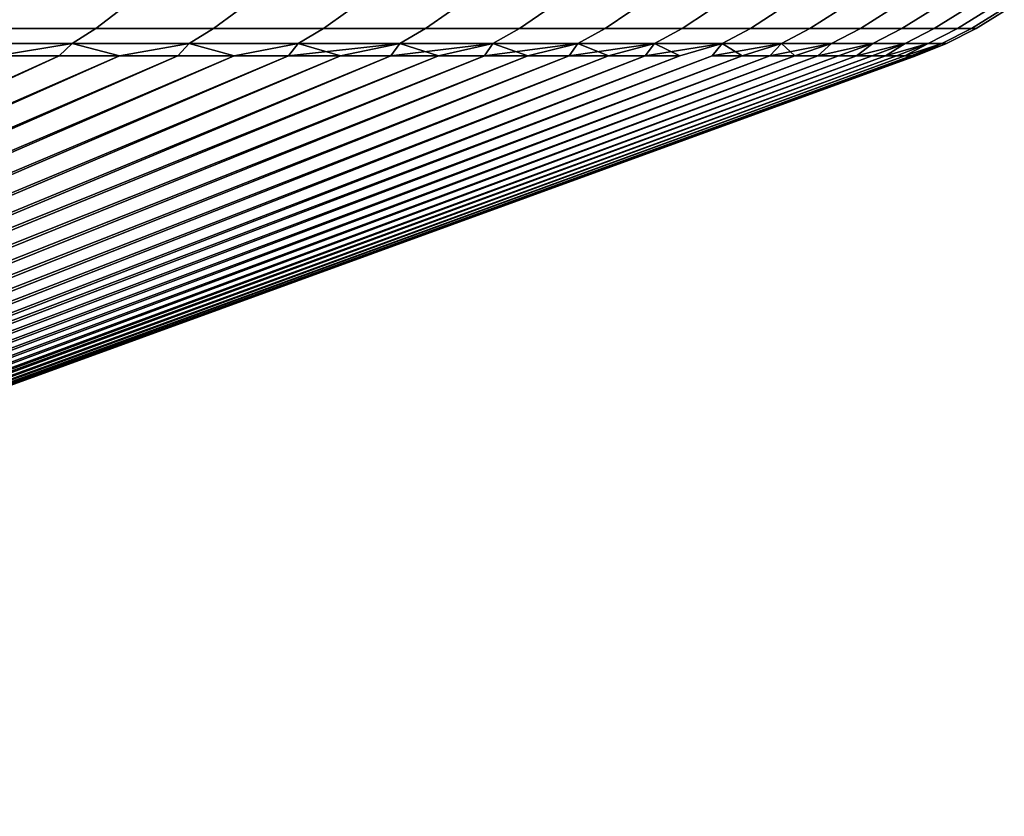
# Model space of a CAD drawing. Header units: metres. Extents: x -109 to 109, y -100 to 58.
# Tile 548 of 642: x 24.02 to 30.73, y 46.37 to 51.79. Entities that reach past the tile are written whole.
import ezdxf

# ---------------------------------------------------------------- set-up
doc = ezdxf.new("R2010")
doc.units = ezdxf.units.M
doc.layers.add('solid_21_062_100_XXX', color=7, linetype='CONTINUOUS')

msp = doc.modelspace()

# ---------------------------------------------------------------- linework, layer by layer
at = {"layer": 'solid_21_062_100_XXX'}
for points in [[(24.695417, 51.852985, 223.285583), (23.837446, 51.852985, 224.390625), (23.688231, 51.734898, 224.269241), (24.540831, 51.734898, 223.171097)], [(23.837446, 51.852985, 185.604233), (24.695417, 51.852985, 186.709274), (24.540831, 51.734898, 186.823761), (23.688231, 51.734898, 185.725632)], [(25.502201, 51.852985, 222.142624), (24.695417, 51.852985, 223.285583), (24.540831, 51.734898, 223.171097), (25.342566, 51.734898, 222.035309)], [(24.695417, 51.852985, 186.709274), (25.502201, 51.852985, 187.852234), (25.342566, 51.734898, 187.959564), (24.540831, 51.734898, 186.823761)], [(26.25613, 51.852985, 220.964142), (25.502201, 51.852985, 222.142624), (25.342566, 51.734898, 222.035309), (26.091774, 51.734898, 220.864197)], [(25.502201, 51.852985, 187.852234), (26.25613, 51.852985, 189.030731), (26.091774, 51.734898, 189.130676), (25.342566, 51.734898, 187.959564)], [(26.955639, 51.852985, 219.752548), (26.25613, 51.852985, 220.964142), (26.091774, 51.734898, 220.864197), (26.786903, 51.734898, 219.660187)], [(26.25613, 51.852985, 189.030731), (26.955639, 51.852985, 190.24231), (26.786903, 51.734898, 190.334671), (26.091774, 51.734898, 189.130676)], [(27.599277, 51.852985, 218.510391), (26.955639, 51.852985, 219.752548), (26.786903, 51.734898, 219.660187), (27.426514, 51.734898, 218.425797)], [(26.955639, 51.852985, 190.24231), (27.599277, 51.852985, 191.484482), (27.426514, 51.734898, 191.569061), (26.786903, 51.734898, 190.334671)], [(28.185713, 51.852985, 217.240219), (27.599277, 51.852985, 218.510391), (27.426514, 51.734898, 218.425797), (28.009277, 51.734898, 217.163574)], [(27.599277, 51.852985, 191.484482), (28.185713, 51.852985, 192.754654), (28.009277, 51.734898, 192.831284), (27.426514, 51.734898, 191.569061)], [(28.713728, 51.852985, 215.944672), (28.185713, 51.852985, 217.240219), (28.009277, 51.734898, 217.163574), (28.533987, 51.734898, 215.876144)], [(28.185713, 51.852985, 192.754654), (28.713728, 51.852985, 194.050201), (28.533987, 51.734898, 194.118729), (28.009277, 51.734898, 192.831284)], [(29.18223, 51.852985, 214.626419), (28.713728, 51.852985, 215.944672), (28.533987, 51.734898, 215.876144), (28.999557, 51.734898, 214.566147)], [(28.713728, 51.852985, 194.050201), (29.18223, 51.852985, 195.368439), (28.999557, 51.734898, 195.428711), (28.533987, 51.734898, 194.118729)], [(29.590248, 51.852985, 213.288223), (29.18223, 51.852985, 214.626419), (28.999557, 51.734898, 214.566147), (29.405022, 51.734898, 213.236328)], [(29.18223, 51.852985, 195.368439), (29.590248, 51.852985, 196.706635), (29.405022, 51.734898, 196.75853), (28.999557, 51.734898, 195.428711)], [(29.936935, 51.852985, 211.932846), (29.590248, 51.852985, 213.288223), (29.405022, 51.734898, 213.236328), (29.749538, 51.734898, 211.889435)], [(29.590248, 51.852985, 196.706635), (29.936935, 51.852985, 198.062012), (29.749538, 51.734898, 198.105423), (29.405022, 51.734898, 196.75853)], [(30.221573, 51.852985, 210.563095), (29.936935, 51.852985, 211.932846), (29.749538, 51.734898, 211.889435), (30.032394, 51.734898, 210.528259)], [(29.936935, 51.852985, 198.062012), (30.221573, 51.852985, 199.431763), (30.032394, 51.734898, 199.466614), (29.749538, 51.734898, 198.105423)], [(30.443573, 51.852985, 209.181808), (30.221573, 51.852985, 210.563095), (30.032394, 51.734898, 210.528259), (30.253004, 51.734898, 209.155609)], [(30.221573, 51.852985, 199.431763), (30.443573, 51.852985, 200.813065), (30.253004, 51.734898, 200.839249), (30.032394, 51.734898, 199.466614)], [(30.602472, 51.852985, 207.79184), (30.443573, 51.852985, 209.181808), (30.253004, 51.734898, 209.155609), (30.41091, 51.734898, 207.774353)], [(30.443573, 51.852985, 200.813065), (30.602472, 51.852985, 202.203018), (30.41091, 51.734898, 202.22052), (30.253004, 51.734898, 200.839249)], [(30.697945, 51.852985, 206.396088), (30.602472, 51.852985, 207.79184), (30.41091, 51.734898, 207.774353), (30.505785, 51.734898, 206.387329)], [(30.602472, 51.852985, 202.203018), (30.697945, 51.852985, 203.59877), (30.505785, 51.734898, 203.607529), (30.41091, 51.734898, 202.22052)], [(30.729792, 51.852985, 204.997437), (30.697945, 51.852985, 206.396088), (30.505785, 51.734898, 206.387329), (30.537432, 51.734898, 204.997437)], [(30.697945, 51.852985, 203.59877), (30.729792, 51.852985, 204.997437), (30.537432, 51.734898, 204.997437), (30.505785, 51.734898, 203.607529)], [(24.540831, 51.734898, 223.171097), (23.688231, 51.734898, 224.269241), (23.532122, 51.632687, 224.142227), (24.379103, 51.632687, 223.051331)], [(23.688231, 51.734898, 185.725632), (24.540831, 51.734898, 186.823761), (24.379103, 51.632687, 186.943527), (23.532122, 51.632687, 185.852631)], [(25.342566, 51.734898, 222.035309), (24.540831, 51.734898, 223.171097), (24.379103, 51.632687, 223.051331), (25.175554, 51.632687, 221.923019)], [(24.540831, 51.734898, 186.823761), (25.342566, 51.734898, 187.959564), (25.175554, 51.632687, 188.071838), (24.379103, 51.632687, 186.943527)], [(26.091774, 51.734898, 220.864197), (25.342566, 51.734898, 222.035309), (25.175554, 51.632687, 221.923019), (25.919825, 51.632687, 220.759628)], [(25.342566, 51.734898, 187.959564), (26.091774, 51.734898, 189.130676), (25.919825, 51.632687, 189.235229), (25.175554, 51.632687, 188.071838)], [(26.786903, 51.734898, 219.660187), (26.091774, 51.734898, 220.864197), (25.919825, 51.632687, 220.759628), (26.610374, 51.632687, 219.563568)], [(26.091774, 51.734898, 189.130676), (26.786903, 51.734898, 190.334671), (26.610374, 51.632687, 190.431305), (25.919825, 51.632687, 189.235229)], [(27.426514, 51.734898, 218.425797), (26.786903, 51.734898, 219.660187), (26.610374, 51.632687, 219.563568), (27.245768, 51.632687, 218.337311)], [(26.786903, 51.734898, 190.334671), (27.426514, 51.734898, 191.569061), (27.245768, 51.632687, 191.657562), (26.610374, 51.632687, 190.431305)], [(28.009277, 51.734898, 217.163574), (27.426514, 51.734898, 218.425797), (27.245768, 51.632687, 218.337311), (27.824692, 51.632687, 217.083405)], [(27.426514, 51.734898, 191.569061), (28.009277, 51.734898, 192.831284), (27.824692, 51.632687, 192.911469), (27.245768, 51.632687, 191.657562)], [(28.533987, 51.734898, 215.876144), (28.009277, 51.734898, 217.163574), (27.824692, 51.632687, 217.083405), (28.345943, 51.632687, 215.804443)], [(28.009277, 51.734898, 192.831284), (28.533987, 51.734898, 194.118729), (28.345943, 51.632687, 194.190414), (27.824692, 51.632687, 192.911469)], [(28.999557, 51.734898, 214.566147), (28.533987, 51.734898, 215.876144), (28.345943, 51.632687, 215.804443), (28.808445, 51.632687, 214.503098)], [(28.533987, 51.734898, 194.118729), (28.999557, 51.734898, 195.428711), (28.808445, 51.632687, 195.491776), (28.345943, 51.632687, 194.190414)], [(29.405022, 51.734898, 213.236328), (28.999557, 51.734898, 214.566147), (28.808445, 51.632687, 214.503098), (29.211237, 51.632687, 213.182037)], [(28.999557, 51.734898, 195.428711), (29.405022, 51.734898, 196.75853), (29.211237, 51.632687, 196.81282), (28.808445, 51.632687, 195.491776)], [(29.749538, 51.734898, 211.889435), (29.405022, 51.734898, 213.236328), (29.211237, 51.632687, 213.182037), (29.553484, 51.632687, 211.844009)], [(29.405022, 51.734898, 196.75853), (29.749538, 51.734898, 198.105423), (29.553484, 51.632687, 198.150848), (29.211237, 51.632687, 196.81282)], [(30.032394, 51.734898, 210.528259), (29.749538, 51.734898, 211.889435), (29.553484, 51.632687, 211.844009), (29.834476, 51.632687, 210.491806)], [(29.749538, 51.734898, 198.105423), (30.032394, 51.734898, 199.466614), (29.834476, 51.632687, 199.503052), (29.553484, 51.632687, 198.150848)], [(30.253004, 51.734898, 209.155609), (30.032394, 51.734898, 210.528259), (29.834476, 51.632687, 210.491806), (30.053633, 51.632687, 209.128204)], [(30.032394, 51.734898, 199.466614), (30.253004, 51.734898, 200.839249), (30.053633, 51.632687, 200.866653), (29.834476, 51.632687, 199.503052)], [(30.41091, 51.734898, 207.774353), (30.253004, 51.734898, 209.155609), (30.053633, 51.632687, 209.128204), (30.210497, 51.632687, 207.756042)], [(30.253004, 51.734898, 200.839249), (30.41091, 51.734898, 202.22052), (30.210497, 51.632687, 202.238815), (30.053633, 51.632687, 200.866653)], [(30.505785, 51.734898, 206.387329), (30.41091, 51.734898, 207.774353), (30.210497, 51.632687, 207.756042), (30.304747, 51.632687, 206.378174)], [(30.41091, 51.734898, 202.22052), (30.505785, 51.734898, 203.607529), (30.304747, 51.632687, 203.616699), (30.210497, 51.632687, 202.238815)], [(30.537432, 51.734898, 204.997437), (30.505785, 51.734898, 206.387329), (30.304747, 51.632687, 206.378174), (30.336185, 51.632687, 204.997437)], [(30.505785, 51.734898, 203.607529), (30.537432, 51.734898, 204.997437), (30.336185, 51.632687, 204.997437), (30.304747, 51.632687, 203.616699)], [(28.808445, 51.632687, 195.491776), (28.739071, 51.547096, 195.956619), (15.038951, 46.368862, 199.834549), (28.519234, 51.547096, 195.285385)], [(28.808445, 51.632687, 214.503098), (28.519234, 51.547096, 214.709473), (15.175506, 46.368862, 209.743942), (28.739071, 51.547096, 214.038254)], [(23.532122, 51.632687, 185.852631), (24.379103, 51.632687, 186.943527), (23.865942, 51.547096, 186.610275), (23.428343, 51.547096, 186.055847)], [(24.379103, 51.632687, 223.051331), (23.532122, 51.632687, 224.142227), (23.865944, 51.547096, 223.384583)], [(24.379103, 51.632687, 186.943527), (24.290424, 51.547096, 187.174805), (23.865942, 51.547096, 186.610275)], [(24.379103, 51.632687, 223.051331), (23.865944, 51.547096, 223.384583), (24.290426, 51.547096, 222.820053)], [(24.379103, 51.632687, 186.943527), (25.175554, 51.632687, 188.071838), (24.701557, 51.547096, 187.74913), (24.290424, 51.547096, 187.174805)], [(24.379103, 51.632687, 223.051331), (24.290426, 51.547096, 222.820053), (24.701559, 51.547096, 222.245728)], [(25.175554, 51.632687, 221.923019), (24.379103, 51.632687, 223.051331), (24.701559, 51.547096, 222.245728)], [(25.175554, 51.632687, 188.071838), (25.099113, 51.547096, 188.332947), (24.701557, 51.547096, 187.74913)], [(25.175554, 51.632687, 221.923019), (24.701559, 51.547096, 222.245728), (25.099115, 51.547096, 221.661911)], [(25.175554, 51.632687, 188.071838), (25.919825, 51.632687, 189.235229), (25.482876, 51.547096, 188.925919), (25.099113, 51.547096, 188.332947)], [(25.175554, 51.632687, 221.923019), (25.099115, 51.547096, 221.661911), (25.482876, 51.547096, 221.068939)], [(25.919825, 51.632687, 220.759628), (25.175554, 51.632687, 221.923019), (25.482876, 51.547096, 221.068939)], [(25.919825, 51.632687, 220.759628), (25.482876, 51.547096, 221.068939), (25.852633, 51.547096, 220.467148)], [(25.919825, 51.632687, 189.235229), (25.852631, 51.547096, 189.52771), (25.482876, 51.547096, 188.925919)], [(26.610374, 51.632687, 190.431305), (26.208178, 51.547096, 190.138016), (25.852631, 51.547096, 189.52771)], [(25.919825, 51.632687, 189.235229), (26.610374, 51.632687, 190.431305), (25.852631, 51.547096, 189.52771)], [(25.919825, 51.632687, 220.759628), (25.852633, 51.547096, 220.467148), (26.208178, 51.547096, 219.856842)], [(26.610374, 51.632687, 219.563568), (25.919825, 51.632687, 220.759628), (26.208178, 51.547096, 219.856842)], [(26.610374, 51.632687, 219.563568), (26.208178, 51.547096, 219.856842), (26.549318, 51.547096, 219.238373)], [(26.610374, 51.632687, 190.431305), (26.549318, 51.547096, 190.7565), (26.208178, 51.547096, 190.138016)], [(26.610374, 51.632687, 219.563568), (26.549318, 51.547096, 219.238373), (26.875866, 51.547096, 218.612076)], [(27.245768, 51.632687, 191.657562), (26.875866, 51.547096, 191.382797), (26.549318, 51.547096, 190.7565)], [(26.610374, 51.632687, 190.431305), (27.245768, 51.632687, 191.657562), (26.549318, 51.547096, 190.7565)], [(27.245768, 51.632687, 218.337311), (26.610374, 51.632687, 219.563568), (26.875866, 51.547096, 218.612076)], [(27.245768, 51.632687, 218.337311), (26.875866, 51.547096, 218.612076), (27.187643, 51.547096, 217.978287)], [(27.245768, 51.632687, 191.657562), (27.187641, 51.547096, 192.016571), (26.875866, 51.547096, 191.382797)], [(27.824692, 51.632687, 192.911469), (27.484474, 51.547096, 192.657486), (27.187641, 51.547096, 192.016571)], [(27.245768, 51.632687, 191.657562), (27.824692, 51.632687, 192.911469), (27.187641, 51.547096, 192.016571)], [(27.245768, 51.632687, 218.337311), (27.187643, 51.547096, 217.978287), (27.484474, 51.547096, 217.337372)], [(27.824692, 51.632687, 217.083405), (27.245768, 51.632687, 218.337311), (27.484474, 51.547096, 217.337372)], [(27.824692, 51.632687, 217.083405), (27.484474, 51.547096, 217.337372), (27.766201, 51.547096, 216.689682)], [(27.824692, 51.632687, 192.911469), (27.766199, 51.547096, 193.305176), (27.484474, 51.547096, 192.657486)], [(28.345943, 51.632687, 194.190414), (28.032663, 51.547096, 193.959305), (27.766199, 51.547096, 193.305176)], [(27.824692, 51.632687, 192.911469), (28.345943, 51.632687, 194.190414), (27.766199, 51.547096, 193.305176)], [(27.824692, 51.632687, 217.083405), (27.766201, 51.547096, 216.689682), (28.032665, 51.547096, 216.035553)], [(28.345943, 51.632687, 215.804443), (27.824692, 51.632687, 217.083405), (28.032665, 51.547096, 216.035553)], [(28.345943, 51.632687, 194.190414), (28.283722, 51.547096, 194.619492), (28.032663, 51.547096, 193.959305)], [(28.345943, 51.632687, 215.804443), (28.032665, 51.547096, 216.035553), (28.283722, 51.547096, 215.375366)], [(28.345943, 51.632687, 215.804443), (28.283722, 51.547096, 215.375366), (28.519234, 51.547096, 214.709473)], [(28.808445, 51.632687, 195.491776), (28.519234, 51.547096, 195.285385), (28.283722, 51.547096, 194.619492)], [(28.345943, 51.632687, 194.190414), (28.808445, 51.632687, 195.491776), (28.283722, 51.547096, 194.619492)], [(28.808445, 51.632687, 214.503098), (28.345943, 51.632687, 215.804443), (28.519234, 51.547096, 214.709473)], [(28.808445, 51.632687, 214.503098), (28.739071, 51.547096, 214.038254), (28.943113, 51.547096, 213.362045)], [(29.211237, 51.632687, 196.81282), (28.943113, 51.547096, 196.632812), (28.739071, 51.547096, 195.956619)], [(28.808445, 51.632687, 195.491776), (29.211237, 51.632687, 196.81282), (28.739071, 51.547096, 195.956619)], [(29.211237, 51.632687, 213.182037), (28.808445, 51.632687, 214.503098), (28.943113, 51.547096, 213.362045)], [(29.211237, 51.632687, 213.182037), (28.943113, 51.547096, 213.362045), (29.131247, 51.547096, 212.681244)], [(29.211237, 51.632687, 196.81282), (29.131247, 51.547096, 197.313614), (28.943113, 51.547096, 196.632812)], [(29.211237, 51.632687, 213.182037), (29.131247, 51.547096, 212.681244), (29.30337, 51.547096, 211.996216)], [(29.553484, 51.632687, 198.150848), (29.30337, 51.547096, 197.998642), (29.131247, 51.547096, 197.313614)], [(29.211237, 51.632687, 196.81282), (29.553484, 51.632687, 198.150848), (29.131247, 51.547096, 197.313614)], [(29.553484, 51.632687, 211.844009), (29.211237, 51.632687, 213.182037), (29.30337, 51.547096, 211.996216)], [(29.553484, 51.632687, 211.844009), (29.30337, 51.547096, 211.996216), (29.459387, 51.547096, 211.307358)], [(29.553484, 51.632687, 198.150848), (29.459387, 51.547096, 198.6875), (29.30337, 51.547096, 197.998642)], [(29.834476, 51.632687, 210.491806), (29.553484, 51.632687, 211.844009), (29.459387, 51.547096, 211.307358), (29.599211, 51.547096, 210.615021)], [(29.834476, 51.632687, 199.503052), (29.599211, 51.547096, 199.379852), (29.459387, 51.547096, 198.6875)], [(29.553484, 51.632687, 198.150848), (29.834476, 51.632687, 199.503052), (29.459387, 51.547096, 198.6875)], [(29.834476, 51.632687, 210.491806), (29.599211, 51.547096, 210.615021), (29.722767, 51.547096, 209.919586)], [(29.834476, 51.632687, 199.503052), (29.722767, 51.547096, 200.075272), (29.599211, 51.547096, 199.379852)], [(30.053633, 51.632687, 209.128204), (29.834476, 51.632687, 210.491806), (29.722767, 51.547096, 209.919586), (29.829987, 51.547096, 209.221466)], [(30.053633, 51.632687, 200.866653), (29.829987, 51.547096, 200.773407), (29.722767, 51.547096, 200.075272)], [(29.834476, 51.632687, 199.503052), (30.053633, 51.632687, 200.866653), (29.722767, 51.547096, 200.075272)], [(30.053633, 51.632687, 209.128204), (29.829987, 51.547096, 209.221466), (29.920813, 51.547096, 208.521011)], [(30.053633, 51.632687, 200.866653), (29.920813, 51.547096, 201.473862), (29.829987, 51.547096, 200.773407)], [(30.210497, 51.632687, 207.756042), (30.053633, 51.632687, 209.128204), (29.920813, 51.547096, 208.521011), (29.995192, 51.547096, 207.818619)], [(30.210497, 51.632687, 202.238815), (29.995192, 51.547096, 202.176239), (29.920813, 51.547096, 201.473862)], [(30.053633, 51.632687, 200.866653), (30.210497, 51.632687, 202.238815), (29.920813, 51.547096, 201.473862)], [(30.210497, 51.632687, 207.756042), (29.995192, 51.547096, 207.818619), (30.053083, 51.547096, 207.11467)], [(30.210497, 51.632687, 202.238815), (30.053083, 51.547096, 202.880188), (29.995192, 51.547096, 202.176239)], [(30.304747, 51.632687, 206.378174), (30.210497, 51.632687, 207.756042), (30.053083, 51.547096, 207.11467), (30.094458, 51.547096, 206.409576)], [(30.304747, 51.632687, 203.616699), (30.094458, 51.547096, 203.585281), (30.053083, 51.547096, 202.880188)], [(30.210497, 51.632687, 202.238815), (30.304747, 51.632687, 203.616699), (30.053083, 51.547096, 202.880188)], [(30.304747, 51.632687, 206.378174), (30.094458, 51.547096, 206.409576), (30.119293, 51.547096, 205.70369)], [(30.304747, 51.632687, 203.616699), (30.119291, 51.547096, 204.291168), (30.094458, 51.547096, 203.585281)], [(30.336185, 51.632687, 204.997437), (30.127571, 51.547096, 204.997437), (30.119291, 51.547096, 204.291168)], [(30.304747, 51.632687, 203.616699), (30.336185, 51.632687, 204.997437), (30.119291, 51.547096, 204.291168)], [(30.336185, 51.632687, 204.997437), (30.304747, 51.632687, 206.378174), (30.119293, 51.547096, 205.70369), (30.127571, 51.547096, 204.997437)], [(24.290424, 51.547096, 187.174805), (12.812041, 46.368862, 195.580582), (12.547702, 46.368862, 195.231125), (23.865942, 51.547096, 186.610275)], [(25.099113, 51.547096, 188.332947), (13.06665, 46.368862, 195.93718), (12.812041, 46.368862, 195.580582), (24.701557, 51.547096, 187.74913)], [(24.290424, 51.547096, 187.174805), (24.701557, 51.547096, 187.74913), (12.812041, 46.368862, 195.580582)], [(23.865944, 51.547096, 223.384583), (12.812048, 46.368862, 214.414276), (13.066658, 46.368862, 214.057663), (24.290426, 51.547096, 222.820053)], [(25.482876, 51.547096, 188.925919), (13.311338, 46.368862, 196.300674), (13.06665, 46.368862, 195.93718), (25.099113, 51.547096, 188.332947)], [(24.701559, 51.547096, 222.245728), (13.066658, 46.368862, 214.057663), (13.311345, 46.368862, 213.694183), (25.099115, 51.547096, 221.661911)], [(24.701559, 51.547096, 222.245728), (24.290426, 51.547096, 222.820053), (13.066658, 46.368862, 214.057663)], [(25.852631, 51.547096, 189.52771), (13.545918, 46.368862, 196.670761), (13.311338, 46.368862, 196.300674), (25.482876, 51.547096, 188.925919)], [(25.099115, 51.547096, 221.661911), (13.311345, 46.368862, 213.694183), (13.545923, 46.368862, 213.324097), (25.482876, 51.547096, 221.068939)], [(26.208178, 51.547096, 190.138016), (13.77021, 46.368862, 197.047165), (13.545918, 46.368862, 196.670761), (25.852631, 51.547096, 189.52771)], [(25.482876, 51.547096, 221.068939), (13.545923, 46.368862, 213.324097), (13.770216, 46.368862, 212.947693), (25.852633, 51.547096, 220.467148)], [(26.549318, 51.547096, 190.7565), (13.984047, 46.368862, 197.429611), (13.77021, 46.368862, 197.047165), (26.208178, 51.547096, 190.138016)], [(25.852633, 51.547096, 220.467148), (13.770216, 46.368862, 212.947693), (13.984052, 46.368862, 212.565231), (26.208178, 51.547096, 219.856842)], [(27.187641, 51.547096, 192.016571), (14.187264, 46.368862, 197.81781), (13.984047, 46.368862, 197.429611), (26.875866, 51.547096, 191.382797)], [(26.549318, 51.547096, 190.7565), (26.875866, 51.547096, 191.382797), (13.984047, 46.368862, 197.429611)], [(26.208178, 51.547096, 219.856842), (13.984052, 46.368862, 212.565231), (14.187268, 46.368862, 212.177048), (26.549318, 51.547096, 219.238373)], [(27.484474, 51.547096, 192.657486), (14.379708, 46.368862, 198.211456), (14.187264, 46.368862, 197.81781), (27.187641, 51.547096, 192.016571)], [(26.875866, 51.547096, 218.612076), (14.187268, 46.368862, 212.177048), (14.379712, 46.368862, 211.783401), (27.187643, 51.547096, 217.978287)], [(26.875866, 51.547096, 218.612076), (26.549318, 51.547096, 219.238373), (14.187268, 46.368862, 212.177048)], [(27.766199, 51.547096, 193.305176), (14.561233, 46.368862, 198.61026), (14.379708, 46.368862, 198.211456), (27.484474, 51.547096, 192.657486)], [(27.187643, 51.547096, 217.978287), (14.379712, 46.368862, 211.783401), (14.561236, 46.368862, 211.384598), (27.484474, 51.547096, 217.337372)], [(28.032663, 51.547096, 193.959305), (14.7317, 46.368862, 199.013916), (14.561233, 46.368862, 198.61026), (27.766199, 51.547096, 193.305176)], [(27.484474, 51.547096, 217.337372), (14.561236, 46.368862, 211.384598), (14.731703, 46.368862, 210.980942), (27.766201, 51.547096, 216.689682)], [(28.283722, 51.547096, 194.619492), (14.89098, 46.368862, 199.422119), (14.7317, 46.368862, 199.013916), (28.032663, 51.547096, 193.959305)], [(27.766201, 51.547096, 216.689682), (14.731703, 46.368862, 210.980942), (14.890983, 46.368862, 210.572739), (28.032665, 51.547096, 216.035553)], [(28.519234, 51.547096, 195.285385), (15.038951, 46.368862, 199.834549), (14.89098, 46.368862, 199.422119), (28.283722, 51.547096, 194.619492)], [(28.032665, 51.547096, 216.035553), (14.890983, 46.368862, 210.572739), (15.038955, 46.368862, 210.160309), (28.283722, 51.547096, 215.375366)], [(28.943113, 51.547096, 196.632812), (15.175503, 46.368862, 200.2509), (15.038951, 46.368862, 199.834549), (28.739071, 51.547096, 195.956619)], [(28.283722, 51.547096, 215.375366), (15.038955, 46.368862, 210.160309), (15.175506, 46.368862, 209.743942), (28.519234, 51.547096, 214.709473)], [(29.131247, 51.547096, 197.313614), (15.300529, 46.368862, 200.670853), (15.175503, 46.368862, 200.2509), (28.943113, 51.547096, 196.632812)], [(28.739071, 51.547096, 214.038254), (15.175506, 46.368862, 209.743942), (15.300533, 46.368862, 209.32399), (28.943113, 51.547096, 213.362045)], [(29.30337, 51.547096, 197.998642), (15.413937, 46.368862, 201.094101), (15.300529, 46.368862, 200.670853), (29.131247, 51.547096, 197.313614)], [(28.943113, 51.547096, 213.362045), (15.300533, 46.368862, 209.32399), (15.41394, 46.368862, 208.900742), (29.131247, 51.547096, 212.681244)], [(29.459387, 51.547096, 198.6875), (15.515639, 46.368862, 201.520309), (15.413937, 46.368862, 201.094101), (29.30337, 51.547096, 197.998642)], [(29.131247, 51.547096, 212.681244), (15.41394, 46.368862, 208.900742), (15.515643, 46.368862, 208.474533), (29.30337, 51.547096, 211.996216)], [(29.599211, 51.547096, 199.379852), (15.605558, 46.368862, 201.949158), (15.515639, 46.368862, 201.520309), (29.459387, 51.547096, 198.6875)], [(29.30337, 51.547096, 211.996216), (15.515643, 46.368862, 208.474533), (15.605562, 46.368862, 208.045685), (29.459387, 51.547096, 211.307358)], [(29.722767, 51.547096, 200.075272), (15.683627, 46.368862, 202.380325), (15.605558, 46.368862, 201.949158), (29.599211, 51.547096, 199.379852)], [(29.459387, 51.547096, 211.307358), (15.605562, 46.368862, 208.045685), (15.68363, 46.368862, 207.614517), (29.599211, 51.547096, 210.615021)], [(29.920813, 51.547096, 201.473862), (15.749785, 46.368862, 202.813477), (15.683627, 46.368862, 202.380325), (29.829987, 51.547096, 200.773407)], [(29.722767, 51.547096, 200.075272), (29.829987, 51.547096, 200.773407), (15.683627, 46.368862, 202.380325)], [(29.599211, 51.547096, 210.615021), (15.68363, 46.368862, 207.614517), (15.749787, 46.368862, 207.181381), (29.722767, 51.547096, 209.919586)], [(29.995192, 51.547096, 202.176239), (15.803983, 46.368862, 203.248276), (15.749785, 46.368862, 202.813477), (29.920813, 51.547096, 201.473862)], [(29.829987, 51.547096, 209.221466), (15.749787, 46.368862, 207.181381), (15.803985, 46.368862, 206.746567), (29.920813, 51.547096, 208.521011)], [(29.829987, 51.547096, 209.221466), (29.722767, 51.547096, 209.919586), (15.749787, 46.368862, 207.181381)], [(30.053083, 51.547096, 202.880188), (15.846179, 46.368862, 203.684402), (15.803983, 46.368862, 203.248276), (29.995192, 51.547096, 202.176239)], [(29.920813, 51.547096, 208.521011), (15.803985, 46.368862, 206.746567), (15.84618, 46.368862, 206.31044), (29.995192, 51.547096, 207.818619)], [(30.094458, 51.547096, 203.585281), (15.876341, 46.368862, 204.121536), (15.846179, 46.368862, 203.684402), (30.053083, 51.547096, 202.880188)], [(29.995192, 51.547096, 207.818619), (15.84618, 46.368862, 206.31044), (15.876342, 46.368862, 205.873322), (30.053083, 51.547096, 207.11467)], [(30.119291, 51.547096, 204.291168), (15.894447, 46.368862, 204.559311), (15.876341, 46.368862, 204.121536), (30.094458, 51.547096, 203.585281)], [(30.053083, 51.547096, 207.11467), (15.876342, 46.368862, 205.873322), (15.894448, 46.368862, 205.435547), (30.094458, 51.547096, 206.409576)], [(15.894447, 46.368862, 204.559311), (30.127571, 51.547096, 204.997437), (30.119293, 51.547096, 205.70369), (15.900485, 46.368862, 204.997437)], [(30.119291, 51.547096, 204.291168), (30.127571, 51.547096, 204.997437), (15.894447, 46.368862, 204.559311)], [(30.094458, 51.547096, 206.409576), (15.894448, 46.368862, 205.435547), (15.900485, 46.368862, 204.997437), (30.119293, 51.547096, 205.70369)]]:
    msp.add_3dface(points, dxfattribs=at)

doc.saveas('drawing.dxf')
